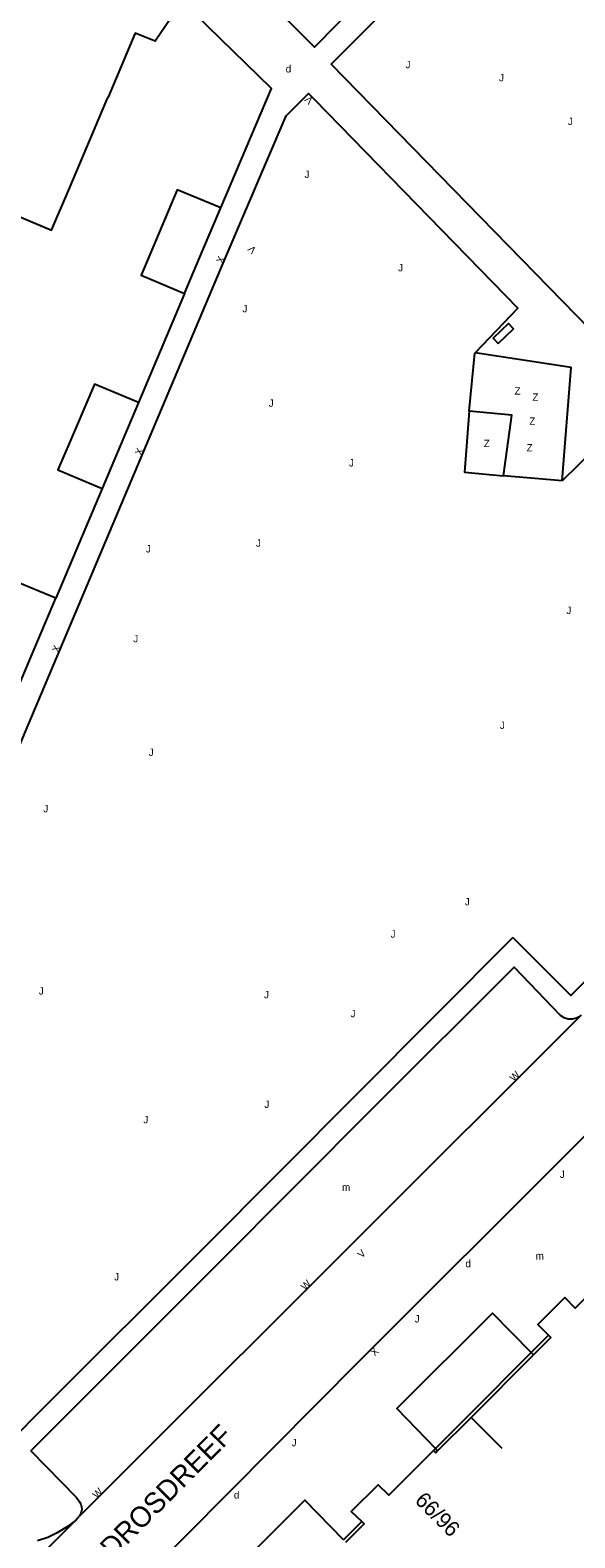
# Model space of a CAD drawing. Extents: x 134999 to 136502, y 457398 to 459002.
# Drawn here: x 136109.9 to 136147, y 458696.2 to 458798.9 of the extents above; entities that cross this region are included whole.
import ezdxf

# ---------------------------------------------------------------- set-up
doc = ezdxf.new("R2010")
doc.units = 0
for name, color, linetype in [('RI_DGTB_15', 7, 'Continuous'), ('RI_DGTB_2', 7, 'Continuous'), ('RI_DGTB_29', 7, 'Continuous'), ('RI_DGTB_30', 7, 'Continuous'), ('RI_DGTB_31', 7, 'Continuous'), ('RI_DGTB_32', 7, 'Continuous'), ('RI_DGTB_36', 7, 'Continuous'), ('RI_DGTB_37', 7, 'Continuous'), ('RI_DGTB_4', 7, 'Continuous'), ('RI_DGTB_43', 7, 'Continuous'), ('RI_DGTB_53', 7, 'Continuous'), ('RI_DGTB_54', 7, 'Continuous'), ('RI_DGTB_6', 7, 'Continuous')]:
    doc.layers.add(name, color=color, linetype=linetype)

msp = doc.modelspace()

# ---------------------------------------------------------------- linework, layer by layer
at = {"layer": 'RI_DGTB_15'}
msp.add_line((136142.08, 458702.265), (136139.961, 458704.388), dxfattribs=at)
at = {"layer": 'RI_DGTB_2'}
msp.add_line((136117.035, 458798.67), (136115.221, 458794.357), dxfattribs=at)
for points in [[(136120.277, 458800.885), (136118.431, 458798.171), (136117.061, 458798.731), (136117.035, 458798.67)], [(136112.61, 458788.207), (136115.101, 458794.071), (136115.221, 458794.357)], [(136107.441, 458782.185), (136109.151, 458786.231), (136111.371, 458785.291), (136112.61, 458788.207)]]:
    msp.add_lwpolyline(points, dxfattribs=at)
at = {"layer": 'RI_DGTB_32'}
msp.add_lwpolyline([(136141.82, 458777.57), (136142.854, 458778.566), (136142.507, 458778.926), (136141.473, 458777.93), (136141.82, 458777.57)], dxfattribs=at)
at = {"layer": 'RI_DGTB_4'}
for p, q in [((136144.066, 458708.813), (136145.247, 458709.996)), ((136137.396, 458702.132), (136137.531, 458702.268)), ((136131.273, 458696.043), (136132.514, 458697.29))]:
    msp.add_line(p, q, dxfattribs=at)
for points in [[(136150.087, 458714.872), (136147.061, 458711.837), (136146.356, 458712.552), (136144.521, 458710.712), (136145.247, 458709.996)], [(136144.223, 458708.656), (136145.405, 458709.84), (136145.247, 458709.996)], [(136139.804, 458704.545), (136144.066, 458708.813)], [(136139.961, 458704.388), (136144.223, 458708.656)], [(136137.531, 458702.268), (136139.804, 458704.545)], [(136139.961, 458704.388), (136137.685, 458702.109)], [(136137.396, 458702.132), (136134.352, 458699.084), (136133.629, 458699.801), (136131.8, 458697.974), (136132.514, 458697.29)], [(136137.685, 458702.109), (136137.553, 458701.977), (136137.396, 458702.132)], [(136131.429, 458695.889), (136132.673, 458697.138), (136132.514, 458697.29)]]:
    msp.add_lwpolyline(points, dxfattribs=at)
at = {"layer": 'RI_DGTB_53'}
for p, q in [((136120.441, 458780.981), (136117.289, 458773.545)), ((136114.811, 458767.701), (136111.651, 458760.211)), ((136146.177, 458768.221), (136142.177, 458768.565))]:
    msp.add_line(p, q, dxfattribs=at)
for points in [[(136130.431, 458796.611), (136156.151, 458822.371), (136176.301, 458842.511), (136181.941, 458848.101), (136182.071, 458847.931), (136185.671, 458851.481), (136232.451, 458804.731), (136205.401, 458777.621), (136176.831, 458749.091), (136130.431, 458796.611)], [(136132.371, 458800.871), (136129.301, 458797.761), (136123.451, 458803.611), (136122.171, 458804.861)], [(136122.901, 458786.811), (136126.361, 458794.941), (136120.277, 458800.885)], [(136105.821, 458700.025), (136090.431, 458715.393), (136097.671, 458722.891), (136100.701, 458730.151), (136123.131, 458783.211), (136127.361, 458793.091), (136128.451, 458794.181)], [(136129.301, 458794.191), (136143.153, 458779.973), (136140.24, 458776.932)], [(136139.837, 458772.957), (136140.217, 458776.908), (136140.24, 458776.932)], [(136146.177, 458768.221), (136146.781, 458775.938), (136140.24, 458776.932)], [(136139.837, 458772.957), (136139.508, 458768.816), (136142.177, 458768.565)], [(136142.177, 458768.565), (136142.742, 458772.694), (136139.837, 458772.957)], [(136142.816, 458737.096), (136146.771, 458733.131), (136168.081, 458754.391), (136150.502, 458772.433), (136146.177, 458768.221)], [(136144.066, 458708.813), (136144.223, 458708.656)], [(136109.955, 458702.118), (136113.071, 458698.931), (136113.284, 458698.632), (136113.367, 458698.467), (136113.421, 458698.291), (136113.43, 458698.104), (136113.391, 458697.921), (136113.333, 458697.77), (136113.251, 458697.63)], [(136137.531, 458702.268), (136137.685, 458702.109)], [(136112.97, 458697.349), (136112.38, 458696.916), (136111.763, 458696.523), (136111.106, 458696.214), (136110.421, 458695.971)], [(136112.97, 458697.349), (136113.147, 458697.516), (136113.251, 458697.63)]]:
    msp.add_lwpolyline(points, dxfattribs=at)
at = {"layer": 'RI_DGTB_54'}
for points in [[(136128.451, 458794.181), (136128.892, 458794.616), (136129.301, 458794.191)], [(136105.7, 458681.428), (136132.393, 458708.261), (136146.733, 458722.591), (136164.7, 458740.482), (136165.267, 458740.947), (136165.946, 458741.405), (136166.666, 458741.794), (136167.421, 458742.112), (136167.797, 458742.199), (136168.492, 458742.298), (136169.194, 458742.316), (136169.893, 458742.255), (136170.581, 458742.115), (136171.248, 458741.897), (136171.886, 458741.605), (136172.487, 458741.242), (136173.043, 458740.813), (136187.436, 458726.36), (136196.48, 458717.321), (136209.299, 458704.569), (136214.586, 458699.162), (136221.351, 458692.504)], [(136142.816, 458737.096), (136121.614, 458715.817), (136110.975, 458705.198), (136105.821, 458700.025)], [(136109.955, 458702.118), (136122.613, 458714.773), (136133.372, 458725.583), (136142.909, 458735.062), (136146.041, 458731.796), (136146.291, 458731.638), (136146.574, 458731.553), (136146.87, 458731.546), (136147.157, 458731.618), (136147.414, 458731.764), (136147.469, 458731.809)], [(136147.469, 458731.809), (136116.56, 458700.946), (136113.251, 458697.63)], [(136144.066, 458708.813), (136141.415, 458711.489), (136134.909, 458705.002), (136137.531, 458702.268)], [(136131.273, 458696.043), (136128.637, 458698.757), (136122.018, 458692.123), (136124.669, 458689.411)], [(136112.97, 458697.349), (136101.283, 458685.636), (136088.728, 458672.992), (136078.324, 458662.482)]]:
    msp.add_lwpolyline(points, dxfattribs=at)
at = {"layer": 'RI_DGTB_6'}
for points in [[(136122.901, 458786.811), (136119.941, 458788.051), (136118.711, 458785.136)], [(136121.668, 458783.888), (136122.901, 458786.811)], [(136118.711, 458785.136), (136117.481, 458782.221), (136120.441, 458780.981)], [(136120.441, 458780.981), (136121.668, 458783.888)], [(136117.289, 458773.545), (136114.291, 458774.801), (136113.046, 458771.881)], [(136117.289, 458773.545), (136116.042, 458770.604)], [(136113.046, 458771.881), (136111.801, 458768.961), (136114.811, 458767.701)], [(136116.042, 458770.604), (136114.811, 458767.701)], [(136111.651, 458760.211), (136108.681, 458761.451), (136107.446, 458758.526)], [(136110.411, 458757.274), (136111.651, 458760.211)], [(136109.181, 458754.361), (136110.411, 458757.274)]]:
    msp.add_lwpolyline(points, dxfattribs=at)

# ---------------------------------------------------------------- texts
at = {"layer": 'RI_DGTB_29'}
msp.add_text('d', height=0.5, rotation=359.99973, dxfattribs=at).set_placement((136127.331, 458796.042))
for p in [(136139.582, 458714.625), (136123.799, 458698.857)]:
    msp.add_text('d', height=0.5, dxfattribs=at).set_placement(p)
at = {"layer": 'RI_DGTB_30'}
for s, height, rotation, p in [('V', 0.5, 134.99886, (136129.245, 458794.181)), ('V', 0.499, 134.34024, (136125.37, 458783.982)), ('X', 0.5, 66.93183, (136123.032, 458782.983)), ('X', 0.5, 67.09466, (136117.492, 458769.904)), ('X', 0.5, 67.11356, (136111.832, 458756.474)), ('W', 0.5, 44.99999, (136142.895, 458727.239)), ('V', 0.5, 44.99999, (136132.518, 458715.21)), ('W', 0.5, 44.99999, (136128.659, 458713.014)), ('X', 0.5, 224.91887, (136133.353, 458709.21)), ('W', 0.5, 44.80643, (136114.463, 458698.826))]:
    msp.add_text(s, height=height, rotation=rotation, dxfattribs=at).set_placement(p)
at = {"layer": 'RI_DGTB_31'}
for rotation, p in [(359.99973, (136135.501, 458796.332)), (359.99973, (136141.871, 458795.442)), (359.99973, (136146.571, 458792.462)), (359.99973, (136128.611, 458788.852)), (359.99973, (136134.991, 458782.492)), (359.99973, (136124.381, 458779.702)), (359.99973, (136126.171, 458773.262)), (359.99973, (136131.641, 458769.192)), (359.99973, (136117.801, 458763.332)), (359.99973, (136125.301, 458763.722)), (359.99973, (136146.461, 458759.142)), (359.99973, (136116.941, 458757.212)), (359.99973, (136141.931, 458751.312)), (359.99973, (136117.991, 458749.462)), (359.99973, (136110.811, 458745.622)), (359.99973, (136139.541, 458739.282)), (359.99973, (136134.481, 458737.082)), (359.99973, (136110.501, 458733.202)), (359.99973, (136125.851, 458732.952)), (359.99973, (136131.751, 458731.662)), (359.99973, (136125.881, 458725.482)), (359.99963, (136117.63, 458724.43)), (359.99973, (136115.641, 458713.722))]:
    msp.add_text('J', height=0.5, rotation=rotation, dxfattribs=at).set_placement(p)
for p in [(136146.019, 458720.712), (136136.121, 458710.857), (136127.736, 458702.428)]:
    msp.add_text('J', height=0.5, dxfattribs=at).set_placement(p)
at = {"layer": 'RI_DGTB_32'}
for p in [(136142.925, 458774.091), (136144.148, 458773.669), (136143.936, 458772.034), (136140.83, 458770.511), (136143.753, 458770.223)]:
    msp.add_text('Z', height=0.5, dxfattribs=at).set_placement(p)
at = {"layer": 'RI_DGTB_36'}
msp.add_text('66/96', height=1.054, rotation=314.9922, dxfattribs=at).set_placement((136136.073, 458698.663))
at = {"layer": 'RI_DGTB_37'}
msp.add_text('ANDROSDREEF', height=1.4, rotation=45.18296, dxfattribs=at).set_placement((136113.697, 458692.857))
at = {"layer": 'RI_DGTB_43'}
for p in [(136131.169, 458719.828), (136144.368, 458715.147)]:
    msp.add_text('m', height=0.5, dxfattribs=at).set_placement(p)

doc.saveas('drawing.dxf')
